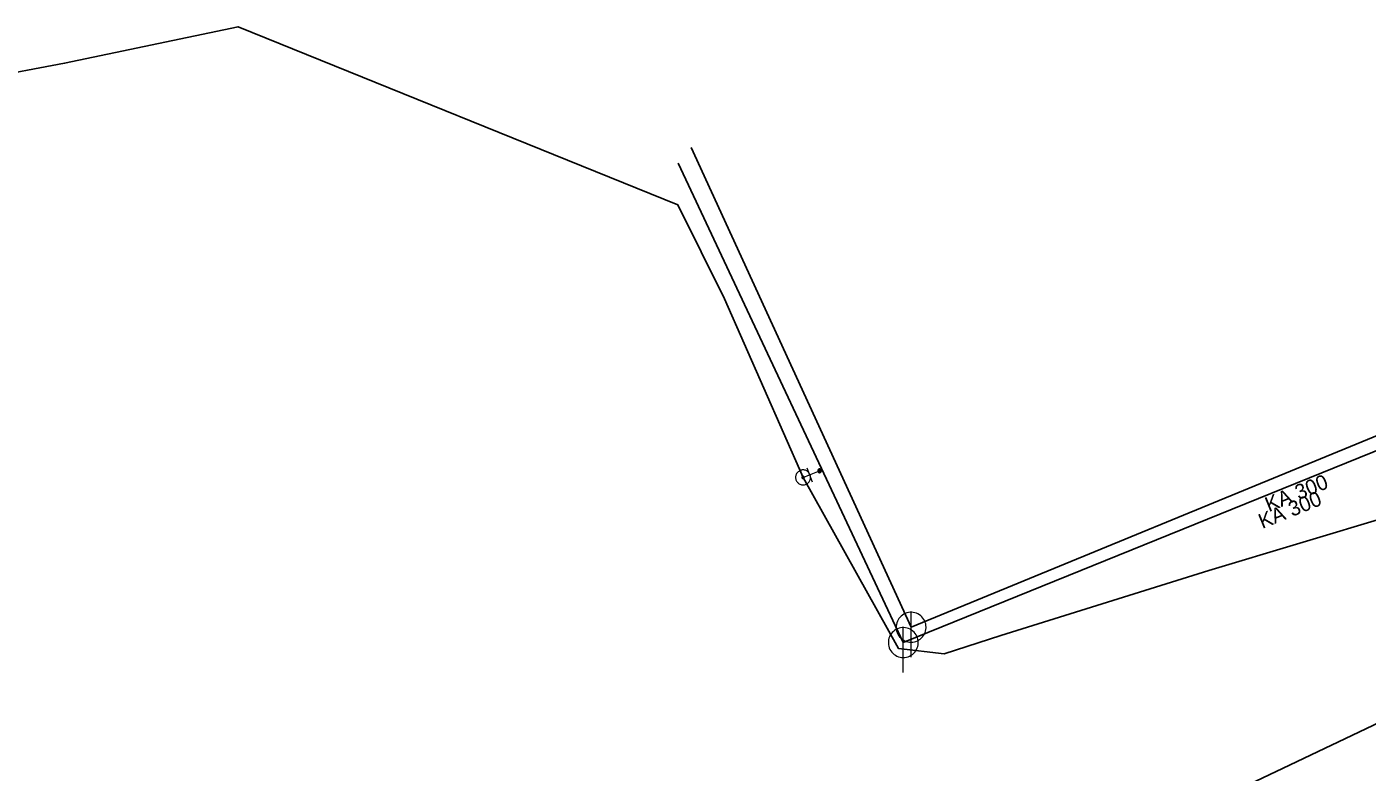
# Model space of a CAD drawing. Extents: x -809028 to -807737, y -990545 to -989489.
# Drawn here: x -808735.9 to -808646.3, y -989707 to -989657.1 of the extents above; entities that cross this region are included whole.
import ezdxf

# ---------------------------------------------------------------- set-up
doc = ezdxf.new("R2010")
doc.units = 0
doc.header["$LTSCALE"] = 0.32
for name, color, linetype, lineweight in [('1', 7, 'Continuous', 13), ('14', 7, 'Continuous', 25), ('17', 7, 'Continuous', 25), ('22', 7, 'Continuous', 13), ('34', 7, 'Continuous', 13), ('47', 7, 'Continuous', 13), ('9', 7, 'Continuous', 13)]:
    doc.layers.add(name, color=color, linetype=linetype, lineweight=lineweight)

msp = doc.modelspace()

# ---------------------------------------------------------------- linework, layer by layer
at = {"layer": '14'}
for p, q in [((-808691.469, -989665.219), (-808676.766, -989697.263)), ((-808692.339, -989666.26), (-808677.289, -989698.289)), ((-808676.766, -989697.263), (-808624.888, -989675.946)), ((-808677.289, -989698.289), (-808625.21, -989677.184))]:
    msp.add_line(p, q, dxfattribs=at)
at = {"layer": '14', "lineweight": 13}
msp.add_lwpolyline([(-808683.992, -989687.256), (-808683.565, -989687.083), (-808682.889, -989686.815)], dxfattribs=at)
at = {"layer": '17'}
for points in [[(-808749.655, -989662.66), (-808733.379, -989659.583), (-808721.776, -989657.149), (-808692.364, -989669.05), (-808689.256, -989675.329), (-808683.992, -989687.256)], [(-808683.992, -989687.256), (-808677.607, -989698.695), (-808674.548, -989699.052), (-808670.774, -989697.826), (-808656.85, -989693.48), (-808626.422, -989684.334), (-808622.851, -989689.273)], [(-808462.359, -989745.649), (-808463.609, -989745.59), (-808609.824, -989686.686), (-808669.927, -989715.25), (-808715.085, -989727.543), (-808715.98, -989727.807)]]:
    msp.add_lwpolyline(points, dxfattribs=at)
at = {"layer": '22'}
for p, q in [((-808676.766, -989699.263), (-808676.765, -989696.263)), ((-808677.289, -989700.289), (-808677.288, -989697.289))]:
    msp.add_line(p, q, dxfattribs=at)
for points in [[(-808675.766, -989697.263), (-808675.771, -989697.154), (-808675.789, -989697.046), (-808675.819, -989696.94), (-808675.859, -989696.839), (-808675.911, -989696.742), (-808675.973, -989696.652), (-808676.045, -989696.569), (-808676.125, -989696.495), (-808676.213, -989696.429), (-808676.307, -989696.374), (-808676.407, -989696.329), (-808676.512, -989696.296), (-808676.619, -989696.274), (-808676.728, -989696.264), (-808676.838, -989696.266), (-808676.946, -989696.28), (-808677.053, -989696.305), (-808677.156, -989696.342), (-808677.254, -989696.391), (-808677.346, -989696.449), (-808677.432, -989696.518), (-808677.509, -989696.595), (-808677.578, -989696.681), (-808677.637, -989696.773), (-808677.685, -989696.871), (-808677.722, -989696.974), (-808677.748, -989697.081), (-808677.762, -989697.189), (-808677.765, -989697.299), (-808677.755, -989697.408), (-808677.734, -989697.515), (-808677.7, -989697.619), (-808677.656, -989697.719), (-808677.601, -989697.814), (-808677.535, -989697.902), (-808677.461, -989697.982), (-808677.378, -989698.054), (-808677.288, -989698.116), (-808677.192, -989698.168), (-808677.09, -989698.209), (-808676.985, -989698.239), (-808676.877, -989698.257), (-808676.767, -989698.263), (-808676.658, -989698.257), (-808676.55, -989698.239), (-808676.445, -989698.21), (-808676.343, -989698.169), (-808676.246, -989698.117), (-808676.156, -989698.055), (-808676.073, -989697.984), (-808675.998, -989697.904), (-808675.933, -989697.816), (-808675.877, -989697.722), (-808675.833, -989697.622), (-808675.799, -989697.518), (-808675.777, -989697.41), (-808675.767, -989697.301)], [(-808676.289, -989698.289), (-808676.294, -989698.18), (-808676.312, -989698.072), (-808676.342, -989697.966), (-808676.382, -989697.865), (-808676.434, -989697.768), (-808676.496, -989697.678), (-808676.568, -989697.595), (-808676.648, -989697.521), (-808676.736, -989697.455), (-808676.83, -989697.4), (-808676.93, -989697.355), (-808677.035, -989697.322), (-808677.142, -989697.3), (-808677.251, -989697.29), (-808677.361, -989697.292), (-808677.469, -989697.306), (-808677.576, -989697.331), (-808677.679, -989697.368), (-808677.777, -989697.417), (-808677.869, -989697.475), (-808677.955, -989697.544), (-808678.032, -989697.621), (-808678.101, -989697.707), (-808678.16, -989697.799), (-808678.208, -989697.897), (-808678.245, -989698), (-808678.271, -989698.107), (-808678.285, -989698.215), (-808678.288, -989698.325), (-808678.278, -989698.434), (-808678.257, -989698.541), (-808678.223, -989698.645), (-808678.179, -989698.745), (-808678.124, -989698.84), (-808678.058, -989698.928), (-808677.984, -989699.008), (-808677.901, -989699.08), (-808677.811, -989699.142), (-808677.715, -989699.194), (-808677.613, -989699.235), (-808677.508, -989699.265), (-808677.4, -989699.283), (-808677.29, -989699.289), (-808677.181, -989699.283), (-808677.073, -989699.265), (-808676.968, -989699.236), (-808676.866, -989699.195), (-808676.769, -989699.143), (-808676.679, -989699.081), (-808676.596, -989699.01), (-808676.521, -989698.93), (-808676.456, -989698.842), (-808676.4, -989698.748), (-808676.356, -989698.648), (-808676.322, -989698.544), (-808676.3, -989698.436), (-808676.29, -989698.327)]]:
    msp.add_lwpolyline(points, close=True, dxfattribs=at)
at = {"layer": '34'}
msp.add_line((-808683.749, -989686.618), (-808683.381, -989687.547), dxfattribs=at)
at = {"layer": '47'}
for points in [[(-808683.79, -989687.713), (-808683.743, -989687.689), (-808683.699, -989687.661), (-808683.659, -989687.628), (-808683.621, -989687.592), (-808683.588, -989687.551), (-808683.559, -989687.506), (-808683.536, -989687.46), (-808683.517, -989687.411), (-808683.503, -989687.361), (-808683.494, -989687.309), (-808683.491, -989687.257), (-808683.495, -989687.205), (-808683.502, -989687.153), (-808683.516, -989687.102), (-808683.534, -989687.054), (-808683.558, -989687.007), (-808683.586, -989686.963), (-808683.62, -989686.922), (-808683.655, -989686.885), (-808683.696, -989686.852), (-808683.741, -989686.823), (-808683.787, -989686.799), (-808683.836, -989686.78), (-808683.886, -989686.766), (-808683.938, -989686.758), (-808683.99, -989686.755), (-808684.043, -989686.758), (-808684.094, -989686.766), (-808684.145, -989686.78), (-808684.193, -989686.798), (-808684.24, -989686.822), (-808684.284, -989686.85), (-808684.325, -989686.883), (-808684.362, -989686.919), (-808684.395, -989686.96), (-808684.424, -989687.004), (-808684.448, -989687.05), (-808684.467, -989687.099), (-808684.481, -989687.15), (-808684.489, -989687.202), (-808684.492, -989687.254), (-808684.49, -989687.306), (-808684.481, -989687.358), (-808684.467, -989687.409), (-808684.449, -989687.457), (-808684.425, -989687.504), (-808684.397, -989687.548), (-808684.365, -989687.589), (-808684.328, -989687.626), (-808684.287, -989687.659), (-808684.243, -989687.688), (-808684.197, -989687.711), (-808684.148, -989687.73), (-808684.097, -989687.744), (-808684.045, -989687.753), (-808683.993, -989687.756), (-808683.942, -989687.753), (-808683.889, -989687.745), (-808683.838, -989687.731)], [(-808683.958, -989687.331), (-808683.95, -989687.327), (-808683.944, -989687.322), (-808683.937, -989687.317), (-808683.931, -989687.311), (-808683.925, -989687.304), (-808683.921, -989687.297), (-808683.917, -989687.289), (-808683.913, -989687.281), (-808683.912, -989687.273), (-808683.91, -989687.264), (-808683.91, -989687.255), (-808683.91, -989687.247), (-808683.911, -989687.239), (-808683.913, -989687.231), (-808683.916, -989687.222), (-808683.92, -989687.214), (-808683.925, -989687.208), (-808683.93, -989687.201), (-808683.936, -989687.195), (-808683.943, -989687.189), (-808683.95, -989687.185), (-808683.958, -989687.181), (-808683.966, -989687.177), (-808683.975, -989687.175), (-808683.983, -989687.174), (-808683.992, -989687.174), (-808684, -989687.174), (-808684.008, -989687.175), (-808684.016, -989687.177), (-808684.025, -989687.18), (-808684.033, -989687.184), (-808684.039, -989687.189), (-808684.046, -989687.194), (-808684.052, -989687.2), (-808684.058, -989687.207), (-808684.062, -989687.214), (-808684.066, -989687.222), (-808684.07, -989687.23), (-808684.072, -989687.239), (-808684.073, -989687.247), (-808684.073, -989687.256), (-808684.073, -989687.264), (-808684.072, -989687.272), (-808684.07, -989687.28), (-808684.067, -989687.289), (-808684.063, -989687.297), (-808684.058, -989687.303), (-808684.053, -989687.31), (-808684.047, -989687.316), (-808684.04, -989687.322), (-808684.033, -989687.326), (-808684.025, -989687.33), (-808684.017, -989687.334), (-808684.009, -989687.335), (-808684, -989687.337), (-808683.991, -989687.337), (-808683.983, -989687.337), (-808683.975, -989687.336), (-808683.967, -989687.334)]]:
    msp.add_lwpolyline(points, close=True, dxfattribs=at)
at = {"layer": '9'}
for points in [[(-808683.015, -989686.815), (-808683.015, -989686.828), (-808683.012, -989686.841), (-808683.01, -989686.854), (-808683.005, -989686.866), (-808682.999, -989686.878), (-808682.992, -989686.889), (-808682.983, -989686.899), (-808682.973, -989686.909), (-808682.963, -989686.917), (-808682.953, -989686.924), (-808682.941, -989686.93), (-808682.929, -989686.935), (-808682.916, -989686.938), (-808682.902, -989686.94), (-808682.89, -989686.942), (-808682.877, -989686.941), (-808682.864, -989686.939), (-808682.851, -989686.936), (-808682.838, -989686.931), (-808682.826, -989686.925), (-808682.816, -989686.918), (-808682.806, -989686.91), (-808682.796, -989686.9), (-808682.788, -989686.89), (-808682.781, -989686.879), (-808682.775, -989686.867), (-808682.77, -989686.855), (-808682.767, -989686.842), (-808682.765, -989686.829), (-808682.762, -989686.816), (-808682.764, -989686.803), (-808682.766, -989686.79), (-808682.769, -989686.777), (-808682.774, -989686.765), (-808682.779, -989686.753), (-808682.787, -989686.742), (-808682.794, -989686.732), (-808682.804, -989686.722), (-808682.815, -989686.714), (-808682.826, -989686.707), (-808682.838, -989686.701), (-808682.85, -989686.696), (-808682.863, -989686.693), (-808682.875, -989686.691), (-808682.889, -989686.69), (-808682.902, -989686.69), (-808682.914, -989686.692), (-808682.928, -989686.695), (-808682.94, -989686.7), (-808682.951, -989686.706), (-808682.963, -989686.713), (-808682.973, -989686.721), (-808682.983, -989686.731), (-808682.99, -989686.741), (-808682.998, -989686.752), (-808683.004, -989686.764), (-808683.009, -989686.776), (-808683.012, -989686.789), (-808683.014, -989686.802)], [(-808682.995, -989686.815), (-808682.995, -989686.826), (-808682.994, -989686.837), (-808682.99, -989686.848), (-808682.987, -989686.858), (-808682.982, -989686.868), (-808682.976, -989686.877), (-808682.968, -989686.886), (-808682.961, -989686.894), (-808682.951, -989686.901), (-808682.943, -989686.907), (-808682.933, -989686.912), (-808682.923, -989686.916), (-808682.912, -989686.919), (-808682.901, -989686.922), (-808682.89, -989686.922), (-808682.879, -989686.922), (-808682.868, -989686.92), (-808682.857, -989686.917), (-808682.847, -989686.913), (-808682.837, -989686.908), (-808682.828, -989686.902), (-808682.819, -989686.895), (-808682.811, -989686.887), (-808682.804, -989686.878), (-808682.798, -989686.869), (-808682.793, -989686.859), (-808682.789, -989686.849), (-808682.786, -989686.838), (-808682.784, -989686.827), (-808682.782, -989686.816), (-808682.782, -989686.805), (-808682.784, -989686.794), (-808682.788, -989686.783), (-808682.792, -989686.773), (-808682.797, -989686.763), (-808682.803, -989686.754), (-808682.809, -989686.745), (-808682.818, -989686.737), (-808682.826, -989686.73), (-808682.836, -989686.724), (-808682.846, -989686.719), (-808682.855, -989686.715), (-808682.867, -989686.712), (-808682.877, -989686.71), (-808682.889, -989686.71), (-808682.9, -989686.709), (-808682.911, -989686.711), (-808682.922, -989686.714), (-808682.931, -989686.718), (-808682.941, -989686.723), (-808682.951, -989686.729), (-808682.96, -989686.736), (-808682.968, -989686.744), (-808682.975, -989686.753), (-808682.98, -989686.762), (-808682.985, -989686.772), (-808682.99, -989686.782), (-808682.993, -989686.793), (-808682.995, -989686.804)], [(-808682.976, -989686.815), (-808682.976, -989686.824), (-808682.975, -989686.833), (-808682.972, -989686.842), (-808682.968, -989686.85), (-808682.965, -989686.858), (-808682.96, -989686.866), (-808682.953, -989686.873), (-808682.948, -989686.879), (-808682.941, -989686.885), (-808682.933, -989686.89), (-808682.924, -989686.894), (-808682.917, -989686.897), (-808682.907, -989686.9), (-808682.899, -989686.901), (-808682.89, -989686.903), (-808682.88, -989686.902), (-808682.872, -989686.901), (-808682.863, -989686.898), (-808682.855, -989686.895), (-808682.847, -989686.891), (-808682.838, -989686.886), (-808682.831, -989686.88), (-808682.826, -989686.874), (-808682.82, -989686.867), (-808682.815, -989686.859), (-808682.811, -989686.851), (-808682.808, -989686.843), (-808682.804, -989686.834), (-808682.804, -989686.825), (-808682.801, -989686.816), (-808682.803, -989686.807), (-808682.804, -989686.798), (-808682.806, -989686.789), (-808682.809, -989686.781), (-808682.814, -989686.773), (-808682.819, -989686.765), (-808682.825, -989686.758), (-808682.831, -989686.752), (-808682.838, -989686.746), (-808682.846, -989686.741), (-808682.853, -989686.737), (-808682.862, -989686.734), (-808682.87, -989686.731), (-808682.88, -989686.73), (-808682.889, -989686.729), (-808682.897, -989686.729), (-808682.907, -989686.73), (-808682.916, -989686.733), (-808682.924, -989686.736), (-808682.931, -989686.74), (-808682.94, -989686.745), (-808682.946, -989686.751), (-808682.953, -989686.757), (-808682.958, -989686.764), (-808682.963, -989686.772), (-808682.968, -989686.78), (-808682.971, -989686.788), (-808682.973, -989686.797), (-808682.975, -989686.806)], [(-808682.956, -989686.815), (-808682.956, -989686.822), (-808682.955, -989686.829), (-808682.953, -989686.836), (-808682.951, -989686.842), (-808682.948, -989686.848), (-808682.944, -989686.854), (-808682.94, -989686.86), (-808682.934, -989686.865), (-808682.929, -989686.869), (-808682.923, -989686.873), (-808682.917, -989686.876), (-808682.911, -989686.879), (-808682.904, -989686.88), (-808682.897, -989686.883), (-808682.89, -989686.883), (-808682.882, -989686.883), (-808682.875, -989686.881), (-808682.869, -989686.88), (-808682.863, -989686.877), (-808682.855, -989686.874), (-808682.851, -989686.87), (-808682.845, -989686.866), (-808682.84, -989686.861), (-808682.836, -989686.855), (-808682.831, -989686.849), (-808682.828, -989686.843), (-808682.826, -989686.837), (-808682.824, -989686.83), (-808682.823, -989686.823), (-808682.821, -989686.816), (-808682.821, -989686.809), (-808682.823, -989686.802), (-808682.825, -989686.795), (-808682.828, -989686.789), (-808682.831, -989686.782), (-808682.835, -989686.777), (-808682.838, -989686.771), (-808682.843, -989686.766), (-808682.85, -989686.762), (-808682.855, -989686.758), (-808682.862, -989686.755), (-808682.868, -989686.752), (-808682.875, -989686.75), (-808682.882, -989686.749), (-808682.889, -989686.749), (-808682.896, -989686.749), (-808682.902, -989686.749), (-808682.909, -989686.751), (-808682.916, -989686.754), (-808682.922, -989686.757), (-808682.928, -989686.761), (-808682.934, -989686.765), (-808682.939, -989686.77), (-808682.943, -989686.776), (-808682.946, -989686.781), (-808682.95, -989686.788), (-808682.953, -989686.794), (-808682.953, -989686.801), (-808682.956, -989686.808)], [(-808682.936, -989686.815), (-808682.936, -989686.82), (-808682.936, -989686.825), (-808682.934, -989686.83), (-808682.933, -989686.834), (-808682.931, -989686.839), (-808682.928, -989686.843), (-808682.924, -989686.846), (-808682.921, -989686.85), (-808682.918, -989686.853), (-808682.914, -989686.856), (-808682.909, -989686.858), (-808682.904, -989686.86), (-808682.9, -989686.861), (-808682.895, -989686.863), (-808682.89, -989686.863), (-808682.885, -989686.863), (-808682.88, -989686.862), (-808682.875, -989686.861), (-808682.87, -989686.859), (-808682.865, -989686.857), (-808682.862, -989686.854), (-808682.858, -989686.851), (-808682.855, -989686.847), (-808682.852, -989686.844), (-808682.848, -989686.84), (-808682.847, -989686.835), (-808682.845, -989686.831), (-808682.843, -989686.826), (-808682.843, -989686.821), (-808682.842, -989686.816), (-808682.842, -989686.811), (-808682.843, -989686.806), (-808682.843, -989686.801), (-808682.846, -989686.797), (-808682.848, -989686.792), (-808682.851, -989686.788), (-808682.853, -989686.784), (-808682.857, -989686.781), (-808682.86, -989686.778), (-808682.865, -989686.775), (-808682.87, -989686.773), (-808682.874, -989686.771), (-808682.879, -989686.77), (-808682.884, -989686.769), (-808682.889, -989686.769), (-808682.894, -989686.769), (-808682.899, -989686.77), (-808682.904, -989686.77), (-808682.907, -989686.772), (-808682.913, -989686.774), (-808682.917, -989686.777), (-808682.919, -989686.78), (-808682.924, -989686.783), (-808682.926, -989686.787), (-808682.929, -989686.791), (-808682.931, -989686.796), (-808682.934, -989686.8), (-808682.934, -989686.805), (-808682.936, -989686.81)], [(-808682.916, -989686.815), (-808682.916, -989686.818), (-808682.917, -989686.821), (-808682.916, -989686.823), (-808682.914, -989686.826), (-808682.914, -989686.829), (-808682.912, -989686.831), (-808682.909, -989686.833), (-808682.907, -989686.835), (-808682.906, -989686.837), (-808682.904, -989686.839), (-808682.901, -989686.841), (-808682.897, -989686.842), (-808682.896, -989686.842), (-808682.892, -989686.843), (-808682.89, -989686.843), (-808682.887, -989686.843), (-808682.884, -989686.843), (-808682.88, -989686.842), (-808682.879, -989686.841), (-808682.875, -989686.84), (-808682.874, -989686.838), (-808682.87, -989686.836), (-808682.869, -989686.834), (-808682.868, -989686.832), (-808682.865, -989686.83), (-808682.865, -989686.827), (-808682.863, -989686.824), (-808682.863, -989686.822), (-808682.862, -989686.819), (-808682.86, -989686.816), (-808682.862, -989686.813), (-808682.862, -989686.81), (-808682.863, -989686.807), (-808682.864, -989686.805), (-808682.865, -989686.802), (-808682.867, -989686.8), (-808682.868, -989686.797), (-808682.87, -989686.795), (-808682.873, -989686.794), (-808682.875, -989686.792), (-808682.877, -989686.791), (-808682.88, -989686.79), (-808682.882, -989686.789), (-808682.886, -989686.789), (-808682.889, -989686.788), (-808682.892, -989686.789), (-808682.895, -989686.788), (-808682.897, -989686.79), (-808682.9, -989686.79), (-808682.902, -989686.791), (-808682.904, -989686.793), (-808682.907, -989686.794), (-808682.909, -989686.796), (-808682.911, -989686.799), (-808682.913, -989686.801), (-808682.914, -989686.804), (-808682.914, -989686.806), (-808682.916, -989686.809), (-808682.916, -989686.812)], [(-808682.897, -989686.815), (-808682.897, -989686.817), (-808682.897, -989686.817), (-808682.896, -989686.817), (-808682.896, -989686.819), (-808682.897, -989686.82), (-808682.895, -989686.82), (-808682.895, -989686.82), (-808682.895, -989686.822), (-808682.895, -989686.822), (-808682.894, -989686.823), (-808682.892, -989686.823), (-808682.892, -989686.823), (-808682.892, -989686.824), (-808682.89, -989686.824), (-808682.89, -989686.824), (-808682.889, -989686.824), (-808682.887, -989686.824), (-808682.887, -989686.823), (-808682.887, -989686.823), (-808682.885, -989686.823), (-808682.885, -989686.822), (-808682.885, -989686.822), (-808682.884, -989686.821), (-808682.884, -989686.821), (-808682.882, -989686.82), (-808682.882, -989686.819), (-808682.88, -989686.818), (-808682.88, -989686.818), (-808682.88, -989686.817), (-808682.88, -989686.816), (-808682.88, -989686.815), (-808682.88, -989686.814), (-808682.88, -989686.814), (-808682.882, -989686.813), (-808682.882, -989686.812), (-808682.882, -989686.811), (-808682.882, -989686.811), (-808682.884, -989686.81), (-808682.884, -989686.81), (-808682.885, -989686.809), (-808682.886, -989686.809), (-808682.887, -989686.808), (-808682.887, -989686.808), (-808682.887, -989686.808), (-808682.889, -989686.808), (-808682.89, -989686.808), (-808682.891, -989686.808), (-808682.891, -989686.808), (-808682.892, -989686.809), (-808682.892, -989686.808), (-808682.894, -989686.81), (-808682.894, -989686.81), (-808682.895, -989686.81), (-808682.895, -989686.81), (-808682.896, -989686.812), (-808682.896, -989686.813), (-808682.896, -989686.814), (-808682.897, -989686.814), (-808682.897, -989686.815)]]:
    msp.add_lwpolyline(points, close=True, dxfattribs=at)

# ---------------------------------------------------------------- texts
at = {"layer": '1'}
for p in [(-808652.846, -989689.58), (-808653.284, -989690.704)]:
    msp.add_text('KA 300', height=1, rotation=22, dxfattribs=at).set_placement(p)

doc.saveas('drawing.dxf')
